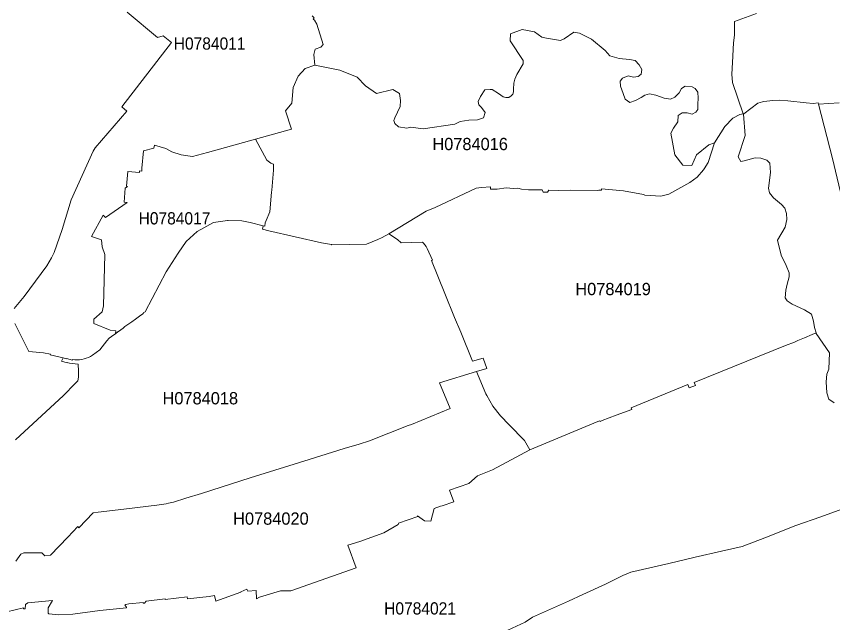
# Model space of a CAD drawing. Extents: x 369010 to 739155, y 6377141 to 6616555.
# Drawn here: x 545403 to 552072, y 6587599 to 6592549 of the extents above; entities that cross this region are included whole.
import ezdxf
from ezdxf.enums import TextEntityAlignment as Align

# ---------------------------------------------------------------- set-up
doc = ezdxf.new("R2010")
doc.units = 0
doc.header["$LTSCALE"] = 40
doc.layers.add('1', color=7, linetype='Continuous', lineweight=13)
doc.layers.add('2', color=7, linetype='Continuous')

msp = doc.modelspace()

# ---------------------------------------------------------------- linework, layer by layer
at = {"layer": '1'}
for points in [[(546308.85, 6592583.83), (546556.44, 6592376.78), (546601.62, 6592390.02), (546669.31, 6592334.08), (546263.66, 6591809.6), (546305.04, 6591775.84), (546045.53, 6591475.78), (546029.64, 6591448.8), (545849.57, 6591051.93), (545777.58, 6590808.3), (545710.55, 6590619.46), (545689.86, 6590577.43), (545651.46, 6590512.71), (545466.43, 6590260.32), (545384.17, 6590164.49)], [(546673.29, 6591442.85), (546748.26, 6591417.36), (546841.11, 6591403.62), (546963.25, 6591436.56), (547355.49, 6591545.62), (547650.42, 6591627.71), (547601.6, 6591777.66), (547653.4, 6591839.72), (547664.49, 6591968.65), (547705.7, 6592059.02), (547763.46, 6592123.73), (547841.41, 6592151.37), (547834.46, 6592237.76), (547844.56, 6592281.79), (547890.57, 6592296.68), (547910.43, 6592319.69), (547856.97, 6592484.69), (547838.27, 6592518.12), (547827.01, 6592526.07), (547835.12, 6592537.82), (547818.9, 6592552.22)], [(547818.9, 6592552.22), (547835.12, 6592537.82), (547827.01, 6592526.07), (547838.27, 6592518.12), (547856.97, 6592484.69), (547910.43, 6592319.69), (547890.57, 6592296.68), (547844.56, 6592281.79), (547834.46, 6592237.76), (547841.41, 6592151.37), (548044.65, 6592109.33), (548187.65, 6592053.06), (548256.5, 6591981.56), (548345.87, 6591917.84), (548478.6, 6591950.94), (548532.23, 6591917.84), (548539.84, 6591861.57), (548537.36, 6591813.08), (548494, 6591721.22), (548486.22, 6591698.22), (548493.83, 6591672.73), (548524.61, 6591647.24), (548593.46, 6591636.98), (548626.73, 6591644.59), (548726.2, 6591629.37), (548984.05, 6591667.6), (549029.9, 6591690.6), (549098.91, 6591700.7), (549170.41, 6591703.35), (549218.9, 6591721.22), (549231.65, 6591764.59), (549203.51, 6591805.46), (549180.01, 6591825.16), (549175.54, 6591853.96), (549193.41, 6591894.67), (549230.98, 6591947.47), (549272.86, 6591951.27), (549289.74, 6591950.61), (549341.54, 6591917.68), (549379.11, 6591890.37)], [(549379.11, 6591890.37), (549401.62, 6591885.57), (549426.61, 6591887.39), (549444.15, 6591898.81), (549459.71, 6591914.37), (549464.51, 6591933.73), (549463.52, 6591953.76), (549467.82, 6592003.57), (549475.27, 6592035.85), (549490.99, 6592073.42), (549543.79, 6592161.46), (549542.46, 6592188.28), (549436.54, 6592347.82), (549441.01, 6592407.24), (549533.86, 6592441.66), (549634.98, 6592423.46), (549697.04, 6592378.11), (549734.28, 6592369.5), (549847.49, 6592352.79), (549877.44, 6592366.19), (549957.22, 6592418.66), (550002.56, 6592410.22), (550101.54, 6592363.05), (550211.93, 6592271.19), (550251.48, 6592227.67), (550328.61, 6592204.16), (550411.03, 6592197.71), (550458.2, 6592186.95), (550490.8, 6592151.7), (550511.82, 6592115.95), (550508.68, 6592077.06), (550483.68, 6592056.7), (550445.45, 6592052.89), (550400.1, 6592063.65), (550355.42, 6592045.28), (550336.88, 6592018.47), (550339.53, 6591979.41), (550360.55, 6591918.17), (550377.1, 6591873.49), (550414.83, 6591846.18), (550462, 6591861.41), (550508.68, 6591886.23), (550537.97, 6591906.09), (550576.2, 6591915.03), (550627.34, 6591905.43), (550696.19, 6591881.76), (550746.67, 6591871.67), (550783.74, 6591889.38), (550818.17, 6591923.3), (550837.2, 6591960.87), (550867.98, 6591979.41), (550922.77, 6591972.46), (550948.92, 6591960.87), (550969.93, 6591928.93), (550973.91, 6591881.76), (550969.93, 6591832.61), (550969.93, 6591787.26), (550954.71, 6591767.56), (550923.43, 6591749.69), (550883.21, 6591759.95), (550841.67, 6591761.77), (550809.23, 6591738.93), (550807.24, 6591688.45), (550771.16, 6591636.15), (550750.48, 6591596.27), (550782.09, 6591419.01), (550848.62, 6591334.94), (550922.27, 6591330.63), (550958.68, 6591418.68), (551058.98, 6591499.78), (551105.32, 6591514.84), (551189.72, 6591648.73), (551256.92, 6591718.24), (551312.86, 6591746.05), (551341.49, 6591751.84), (551254.44, 6592008.21), (551248.97, 6592077.88), (551253.44, 6592172.55), (551262.71, 6592332.43), (551269.99, 6592396.31), (551270.49, 6592506.54), (551449.07, 6592572.41)], [(551449.07, 6592572.41), (551270.49, 6592506.54), (551269.99, 6592396.31), (551262.71, 6592332.43), (551253.44, 6592172.55), (551248.97, 6592077.88), (551254.44, 6592008.21), (551341.49, 6591751.84), (551341.99, 6591751.84), (551342.15, 6591750.02), (551345.46, 6591752.5), (551459.66, 6591840.55), (551498.39, 6591850.65), (551508.82, 6591852.14), (551583.46, 6591860.91), (551636.75, 6591863.06), (551705.77, 6591859.09), (551855.71, 6591842.37), (551911.49, 6591838.07), (551952.2, 6591841.54), (551957.17, 6591832.44), (552125.65, 6591841.71)], [(551023.06, 6591302.66), (551055, 6591356.12), (551105.32, 6591514.84), (551058.98, 6591499.78), (550958.68, 6591418.68), (550922.27, 6591330.63), (550848.62, 6591334.94), (550782.09, 6591419.01), (550750.48, 6591596.27), (550771.16, 6591636.15), (550807.24, 6591688.45), (550809.23, 6591738.93), (550841.67, 6591761.77), (550883.21, 6591759.95), (550923.43, 6591749.69), (550954.71, 6591767.56), (550969.93, 6591787.26), (550969.93, 6591832.61), (550973.91, 6591881.76), (550969.93, 6591928.93), (550948.92, 6591960.87), (550922.77, 6591972.46), (550867.98, 6591979.41), (550837.2, 6591960.87), (550818.17, 6591923.3), (550783.74, 6591889.38), (550746.67, 6591871.67), (550696.19, 6591881.76), (550627.34, 6591905.43), (550576.2, 6591915.03), (550537.97, 6591906.09), (550508.68, 6591886.23), (550462, 6591861.41), (550414.83, 6591846.18), (550377.1, 6591873.49), (550360.55, 6591918.17), (550339.53, 6591979.41), (550336.88, 6592018.47), (550355.42, 6592045.28), (550400.1, 6592063.65), (550445.45, 6592052.89), (550483.68, 6592056.7), (550508.68, 6592077.06), (550511.82, 6592115.95), (550490.8, 6592151.7), (550458.2, 6592186.95), (550411.03, 6592197.71), (550328.61, 6592204.16), (550251.48, 6592227.67), (550211.93, 6592271.19), (550101.54, 6592363.05), (550002.56, 6592410.22), (549957.22, 6592418.66), (549877.44, 6592366.19), (549847.49, 6592352.79), (549734.28, 6592369.5), (549697.04, 6592378.11), (549634.98, 6592423.46), (549533.86, 6592441.66), (549441.01, 6592407.24), (549436.54, 6592347.82), (549542.46, 6592188.28)], [(549542.46, 6592188.28), (549543.79, 6592161.46), (549490.99, 6592073.42), (549475.27, 6592035.85), (549467.82, 6592003.57), (549463.52, 6591953.76), (549464.51, 6591933.73), (549459.71, 6591914.37), (549444.15, 6591898.81), (549426.61, 6591887.39), (549401.62, 6591885.57), (549379.11, 6591890.37), (549341.54, 6591917.68), (549289.74, 6591950.61), (549272.86, 6591951.27), (549230.98, 6591947.47), (549193.41, 6591894.67), (549175.54, 6591853.96), (549180.01, 6591825.16), (549203.51, 6591805.46), (549231.65, 6591764.59), (549218.9, 6591721.22), (549170.41, 6591703.35), (549098.91, 6591700.7), (549029.9, 6591690.6), (548984.05, 6591667.6), (548726.2, 6591629.37), (548626.73, 6591644.59), (548593.46, 6591636.98), (548524.61, 6591647.24), (548493.83, 6591672.73), (548486.22, 6591698.22), (548494, 6591721.22), (548537.36, 6591813.08), (548539.84, 6591861.57), (548532.23, 6591917.84), (548478.6, 6591950.94), (548345.87, 6591917.84), (548256.5, 6591981.56), (548187.65, 6592053.06), (548044.65, 6592109.33), (547841.41, 6592151.37), (547763.46, 6592123.73), (547705.7, 6592059.02), (547664.49, 6591968.65), (547653.4, 6591839.72), (547601.6, 6591777.66), (547650.42, 6591627.71), (547355.49, 6591545.62), (547449.17, 6591374.49), (547480.61, 6591350), (547504.61, 6591342.55), (547503.12, 6591292.24), (547489.88, 6591129.55), (547486.9, 6591114.32), (547473.83, 6590951.63), (547444.2, 6590882.45), (547436.59, 6590864.24), (547433.78, 6590835.45), (547418.88, 6590837.27), (547412.76, 6590810.12), (547465.72, 6590798.7), (547894.87, 6590698.74), (547976.8, 6590685.17), (547979.77, 6590683.84), (548263.28, 6590689.31), (548354.97, 6590727.7), (548391.22, 6590742.43), (548446.5, 6590771.89), (548751.85, 6590957.42), (548825.33, 6590988.87), (549159.16, 6591145.27), (549202.19, 6591151.39), (549276, 6591156.52), (549276.17, 6591137.16), (549332.27, 6591138.65), (549403.61, 6591148.91), (549464.01, 6591143.45), (549500.09, 6591144.77), (549530.38, 6591138.15), (549587.48, 6591133.52), (549699.2, 6591131.2), (549706.31, 6591112), (549741.56, 6591112), (549752.82, 6591129.88), (549832.76, 6591128.22), (549927.09, 6591130.21), (550147.55, 6591127.39), (550161.12, 6591129.22), (550183.29, 6591128.72), (550183.46, 6591139.64), (550364.36, 6591124.58), (550525.39, 6591094.29), (550538.13, 6591088), (550666.9, 6591080.89), (550733.76, 6591096.61), (550903.73, 6591192.44), (550963.65, 6591235.3), (551017.93, 6591295.55), (551023.06, 6591302.66)], [(553551.47, 6590579.91), (553268.79, 6590546.31), (553179.58, 6590474.48), (552746.95, 6590408.11), (552741.16, 6590425.82), (552618.02, 6590398.18), (552552.48, 6590371.21), (552492.08, 6590343.07), (552343.29, 6590284.81), (552281.06, 6590501.62), (552211.21, 6590791.26), (552069.71, 6591387.24), (551957.17, 6591832.44), (551952.2, 6591841.54), (551911.49, 6591838.07), (551855.71, 6591842.37), (551705.77, 6591859.09), (551636.75, 6591863.06), (551583.46, 6591860.91), (551508.82, 6591852.14), (551498.39, 6591850.65), (551459.66, 6591840.55), (551345.46, 6591752.5), (551342.15, 6591750.02)], [(552125.65, 6591841.71), (551957.17, 6591832.44), (552069.71, 6591387.24), (552211.21, 6590791.26)], [(551341.99, 6591751.84), (551341.49, 6591751.84), (551312.86, 6591746.05), (551256.92, 6591718.24), (551189.72, 6591648.73), (551105.32, 6591514.84), (551055, 6591356.12), (551023.06, 6591302.66), (551017.93, 6591295.55), (550963.65, 6591235.3), (550903.73, 6591192.44), (550733.76, 6591096.61), (550666.9, 6591080.89), (550538.13, 6591088), (550525.39, 6591094.29), (550364.36, 6591124.58), (550183.46, 6591139.64), (550183.29, 6591128.72), (550161.12, 6591129.22), (550147.55, 6591127.39), (549927.09, 6591130.21), (549832.76, 6591128.22), (549752.82, 6591129.88), (549741.56, 6591112), (549706.31, 6591112), (549699.2, 6591131.2), (549587.48, 6591133.52), (549530.38, 6591138.15), (549500.09, 6591144.77), (549464.01, 6591143.45), (549403.61, 6591148.91), (549332.27, 6591138.65), (549276.17, 6591137.16), (549276, 6591156.52), (549202.19, 6591151.39), (549159.16, 6591145.27), (548825.33, 6590988.87), (548751.85, 6590957.42), (548446.5, 6590771.89), (548515.84, 6590726.38), (548546.79, 6590700.89), (548720.07, 6590705.36), (548728.18, 6590697.08), (548750.03, 6590668.62), (548759.79, 6590653.06), (548802.66, 6590559.22), (548793.39, 6590555.25), (548903.62, 6590285.15), (548982.23, 6590090.84), (549033.54, 6589970.52), (549129.03, 6589732.69), (549215.59, 6589759.01), (549246.87, 6589674.44), (549163.29, 6589648.78), (549237.11, 6589467.72), (549246.38, 6589452.99), (549296.19, 6589366.27), (549357.26, 6589286.82), (549428.1, 6589213.34), (549554.54, 6589085.74), (549599.07, 6589010.43), (550154.5, 6589240.81), (550170.05, 6589247.1), (550172.37, 6589241.97), (550189.42, 6589248.76), (550304.28, 6589293.28), (550430.06, 6589338.96), (550424.93, 6589351.87), (550887.35, 6589542.2), (550900.09, 6589514.89), (550951.89, 6589535.91), (550941.3, 6589558.58), (551685.91, 6589861.45), (551760.55, 6589888.43), (551786.53, 6589903), (551842.31, 6589925.17), (551903.87, 6589950.99), (551936.97, 6589964.23), (551923.07, 6590008.09), (551916.12, 6590060.56), (551899.57, 6590117.82), (551842.97, 6590153.73), (551741.02, 6590197.92), (551698.98, 6590227.05), (551684.25, 6590251.88), (551687.89, 6590312.12), (551701.3, 6590363.26), (551715.53, 6590421.19), (551715.86, 6590454.62), (551692.03, 6590514.37), (551650.98, 6590599.11), (551620.03, 6590721.58), (551684.42, 6590826.67), (551696.99, 6590889.9), (551694.01, 6590938.06), (551682.26, 6590983.9), (551652.64, 6591013.53), (551587.6, 6591067.81), (551556.65, 6591107.87), (551547.71, 6591145.6)], [(551547.71, 6591145.6), (551563.43, 6591273.53), (551558.3, 6591348.84), (551535.13, 6591375.65), (551484.32, 6591391.87), (551438.64, 6591394.02), (551347.78, 6591369.03), (551322.62, 6591363.4), (551300.61, 6591400.81), (551356.06, 6591575.25), (551342.15, 6591750.02), (551341.99, 6591751.84)], [(551342.15, 6591750.02), (551356.06, 6591575.25), (551300.61, 6591400.81), (551322.62, 6591363.4), (551347.78, 6591369.03), (551438.64, 6591394.02), (551484.32, 6591391.87), (551535.13, 6591375.65), (551558.3, 6591348.84), (551563.43, 6591273.53), (551547.71, 6591145.6), (551556.65, 6591107.87), (551587.6, 6591067.81), (551652.64, 6591013.53), (551682.26, 6590983.9), (551694.01, 6590938.06), (551696.99, 6590889.9), (551684.42, 6590826.67), (551620.03, 6590721.58), (551650.98, 6590599.11), (551692.03, 6590514.37), (551715.86, 6590454.62), (551715.53, 6590421.19), (551701.3, 6590363.26), (551687.89, 6590312.12), (551684.25, 6590251.88), (551698.98, 6590227.05), (551741.02, 6590197.92), (551842.97, 6590153.73), (551899.57, 6590117.82), (551916.12, 6590060.56), (551923.07, 6590008.09), (551936.97, 6589964.23), (551938.3, 6589959.93), (552047.03, 6589801.05), (552039.42, 6589667.65), (552024.86, 6589626.11), (552019.56, 6589564.54), (552023.37, 6589476.16), (552040.41, 6589423.03), (552082.95, 6589394.57)], [(545390.46, 6590040.03), (545503.5, 6589813.79), (545624.82, 6589800.71), (545680.92, 6589791.28), (545679.43, 6589785.32), (545786.35, 6589759.84), (545812.5, 6589753.55), (545813, 6589756.03), (545861.16, 6589742.29), (545862.65, 6589747.59), (545881.35, 6589745.27), (545900.05, 6589744.44), (545918.92, 6589745.11), (545937.62, 6589747.42), (545955.99, 6589751.23), (545974.03, 6589756.69), (545991.57, 6589763.48), (546008.29, 6589771.75), (546024.51, 6589781.52), (546084.92, 6589825.04), (546143.18, 6589898.86), (546162.37, 6589920.54), (546181.08, 6589936.26), (546199.45, 6589949.5), (546212.19, 6589957.12), (546214.67, 6589980.62), (546168.33, 6589985.25), (546036.92, 6590039.7), (546036.92, 6590076.94), (546103.62, 6590137.18), (546115.54, 6590185.68), (546126.29, 6590605.06), (546104.28, 6590665.64), (546098.82, 6590724.72), (546017.72, 6590751.37), (546111.4, 6590924.49), (546130.76, 6590907.77), (546308.51, 6591028.75), (546284.35, 6591030.58), (546292.13, 6591147.26), (546309.67, 6591160.66), (546302.89, 6591161.16), (546313.48, 6591282.31), (546408.98, 6591273.53), (546410.13, 6591286.61), (546427.68, 6591284.79), (546429.33, 6591309.45), (546440.92, 6591450.79), (546525.99, 6591473.63), (546530.79, 6591497.63), (546624.3, 6591468.83), (546673.29, 6591442.85)], [(547134.38, 6590883.11), (547128.75, 6590882.78), (547012.24, 6590866.4), (546878.68, 6590792.41), (546789.8, 6590711.65), (546723.6, 6590615.49), (546627.28, 6590463.39), (546455.48, 6590137.52), (546439.92, 6590127.92), (546442.08, 6590124.77), (546436.95, 6590119.48), (546409.14, 6590099.78), (546377.36, 6590076.11), (546345.42, 6590053.6), (546312.82, 6590033.08), (546288.49, 6590016.86), (546274.75, 6590004.28), (546236.36, 6589975.65), (546235.03, 6589976.48), (546212.19, 6589957.12), (546199.45, 6589949.5), (546181.08, 6589936.26), (546162.37, 6589920.54), (546143.18, 6589898.86), (546084.92, 6589825.04), (546024.51, 6589781.52), (546008.29, 6589771.75), (545991.57, 6589763.48), (545974.03, 6589756.69), (545955.99, 6589751.23), (545937.62, 6589747.42), (545918.92, 6589745.11), (545900.05, 6589744.44), (545881.35, 6589745.27), (545862.65, 6589747.59), (545861.16, 6589742.29), (545813, 6589756.03), (545812.5, 6589753.55), (545786.35, 6589759.84), (545771.79, 6589732.36), (545817.3, 6589720.11), (545818.79, 6589722.6), (545838.32, 6589717.3), (545857.52, 6589713.83), (545908.66, 6589709.85), (545911.8, 6589652.09), (545911.8, 6589603.6), (545906.34, 6589574.14), (545884.16, 6589550.97), (545786.68, 6589452.33), (545394.6, 6589090.54)], [(545398.41, 6588100.66), (545439.45, 6588157.92), (545462.79, 6588169.84), (545611.91, 6588167.52), (545636.4, 6588144.35), (545682.25, 6588150.81), (545822.6, 6588296.28), (545904.02, 6588382.68), (545913.62, 6588373.57), (546029.31, 6588494.56), (546072.01, 6588499.36), (546095.01, 6588502.34), (546303.38, 6588526.83), (546551.47, 6588556.79), (546626.12, 6588568.21), (546644.98, 6588573.17), (546685.53, 6588583.1), (546788.64, 6588615.54), (546914.09, 6588653.11), (547313.62, 6588780.38), (547795.4, 6588931.49), (548081.23, 6589021.36), (548203.7, 6589056.77), (548286.95, 6589083.42), (548603.89, 6589207.55), (548630.04, 6589217.64), (548947.15, 6589348.23), (548861.08, 6589557.26), (549163.29, 6589648.78), (549246.87, 6589674.44), (549215.59, 6589759.01), (549129.03, 6589732.69), (549033.54, 6589970.52), (548982.23, 6590090.84), (548903.62, 6590285.15), (548793.39, 6590555.25), (548802.66, 6590559.22), (548759.79, 6590653.06), (548750.03, 6590668.62), (548728.18, 6590697.08), (548720.07, 6590705.36), (548546.79, 6590700.89), (548515.84, 6590726.38), (548446.5, 6590771.89), (548391.22, 6590742.43), (548354.97, 6590727.7), (548263.28, 6590689.31), (547979.77, 6590683.84), (547976.8, 6590685.17), (547894.87, 6590698.74), (547465.72, 6590798.7), (547412.76, 6590810.12), (547418.88, 6590837.27), (547312.46, 6590866.56), (547244.11, 6590878.97), (547134.38, 6590883.11)], [(545394.6, 6589090.54), (545786.68, 6589452.33), (545884.16, 6589550.97), (545906.34, 6589574.14), (545911.8, 6589603.6), (545911.8, 6589652.09), (545908.66, 6589709.85), (545857.52, 6589713.83), (545838.32, 6589717.3), (545818.79, 6589722.6), (545817.3, 6589720.11), (545771.79, 6589732.36), (545786.35, 6589759.84), (545679.43, 6589785.32), (545680.92, 6589791.28), (545624.82, 6589800.71), (545503.5, 6589813.79), (545390.46, 6590040.03)], [(551936.97, 6589964.23), (551903.87, 6589950.99), (551842.31, 6589925.17), (551786.53, 6589903), (551760.55, 6589888.43), (551685.91, 6589861.45), (550941.3, 6589558.58), (550951.89, 6589535.91), (550900.09, 6589514.89), (550887.35, 6589542.2), (550424.93, 6589351.87), (550430.06, 6589338.96), (550304.28, 6589293.28), (550189.42, 6589248.76), (550172.37, 6589241.97), (550170.05, 6589247.1), (550154.5, 6589240.81), (549599.07, 6589010.43), (549292.22, 6588846.75), (549170.74, 6588796.11), (549099.74, 6588735.53), (548942.18, 6588680.09), (548975.61, 6588584.26), (548880.78, 6588552.65), (548867.37, 6588549.01), (548817.22, 6588530.8), (548787.76, 6588426.2), (548738.28, 6588429.85), (548680.35, 6588470.23), (548682.17, 6588465.59), (548526.1, 6588410.65), (548521.8, 6588400.05), (548406.11, 6588331.87), (548405.95, 6588331.87), (548208.17, 6588260.53), (548112.18, 6588231.07), (548177.88, 6588045.71), (547646.12, 6587858.03), (547560.72, 6587859.52), (547388.1, 6587807.72), (547365.59, 6587793.98), (547360.95, 6587861.34), (547292.93, 6587856.04), (547287.14, 6587872.1), (547237.32, 6587850.58), (547237.65, 6587846.94), (547031.77, 6587774.61), (547021.51, 6587821.62), (546978.47, 6587811.85), (546801.88, 6587792.82), (546797.91, 6587809.21), (546619, 6587789.01), (546618.5, 6587792.99), (546464.42, 6587775.44), (546450.19, 6587758.73), (546438.6, 6587757.4), (546437.77, 6587764.52), (546322.58, 6587751.44), (546296.1, 6587747.31), (546288.65, 6587740.69), (546302.89, 6587724.63), (546303.55, 6587719.17), (546085.25, 6587698.98), (545865.3, 6587668.36), (545747.95, 6587661.58), (545669.17, 6587671.84), (545661.56, 6587676.8), (545663.88, 6587719.83), (545698.14, 6587779.08), (545496.22, 6587760.22), (545478.68, 6587746.31), (545476.03, 6587711.23), (545461.47, 6587711.89), (545460.47, 6587718.34), (545324.92, 6587687.23)], [(552082.95, 6589394.57), (552040.41, 6589423.03), (552023.37, 6589476.16), (552019.56, 6589564.54), (552024.86, 6589626.11), (552039.42, 6589667.65), (552047.03, 6589801.05), (551938.3, 6589959.93), (551936.97, 6589964.23)], [(545324.92, 6587687.23), (545460.47, 6587718.34), (545461.47, 6587711.89), (545476.03, 6587711.23), (545478.68, 6587746.31), (545496.22, 6587760.22), (545698.14, 6587779.08), (545663.88, 6587719.83), (545661.56, 6587676.8), (545669.17, 6587671.84), (545747.95, 6587661.58), (545865.3, 6587668.36), (546085.25, 6587698.98), (546303.55, 6587719.17), (546302.89, 6587724.63), (546288.65, 6587740.69), (546296.1, 6587747.31), (546322.58, 6587751.44), (546437.77, 6587764.52), (546438.6, 6587757.4), (546450.19, 6587758.73), (546464.42, 6587775.44), (546618.5, 6587792.99), (546619, 6587789.01), (546797.91, 6587809.21), (546801.88, 6587792.82), (546978.47, 6587811.85), (547021.51, 6587821.62), (547031.77, 6587774.61), (547237.65, 6587846.94), (547237.32, 6587850.58), (547287.14, 6587872.1), (547292.93, 6587856.04), (547360.95, 6587861.34), (547365.59, 6587793.98), (547388.1, 6587807.72), (547560.72, 6587859.52), (547646.12, 6587858.03), (548177.88, 6588045.71), (548112.18, 6588231.07), (548208.17, 6588260.53), (548405.95, 6588331.87), (548406.11, 6588331.87), (548521.8, 6588400.05), (548526.1, 6588410.65), (548682.17, 6588465.59), (548680.35, 6588470.23), (548738.28, 6588429.85), (548787.76, 6588426.2), (548817.22, 6588530.8), (548867.37, 6588549.01), (548880.78, 6588552.65), (548975.61, 6588584.26), (548942.18, 6588680.09), (549099.74, 6588735.53), (549170.74, 6588796.11), (549292.22, 6588846.75), (549599.07, 6589010.43), (549554.54, 6589085.74), (549428.1, 6589213.34), (549357.26, 6589286.82), (549296.19, 6589366.27), (549246.38, 6589452.99), (549237.11, 6589467.72), (549163.29, 6589648.78), (548861.08, 6589557.26), (548947.15, 6589348.23), (548630.04, 6589217.64), (548603.89, 6589207.55), (548286.95, 6589083.42), (548203.7, 6589056.77), (548081.23, 6589021.36), (547795.4, 6588931.49), (547313.62, 6588780.38), (546914.09, 6588653.11), (546788.64, 6588615.54), (546685.53, 6588583.1), (546644.98, 6588573.17), (546626.12, 6588568.21), (546551.47, 6588556.79), (546303.38, 6588526.83), (546095.01, 6588502.34), (546072.01, 6588499.36), (546029.31, 6588494.56), (545913.62, 6588373.57), (545904.02, 6588382.68), (545822.6, 6588296.28), (545682.25, 6588150.81), (545636.4, 6588144.35), (545611.91, 6588167.52), (545462.79, 6588169.84), (545439.45, 6588157.92), (545398.41, 6588100.66)], [(552562.25, 6588984.45), (552547.19, 6588964.42), (552418.43, 6588748.77), (552373.41, 6588676.12), (552322.27, 6588610.41), (552172.82, 6588540.57), (552146.5, 6588526.5), (551975.54, 6588461.79), (551770.15, 6588391.94), (551516.43, 6588289.99), (551332.89, 6588221.64), (551162.75, 6588182.42), (550948.42, 6588134.09), (550733.26, 6588080.3), (550422.12, 6588010.29), (550357.9, 6587983.15), (550217.22, 6587911.65), (550031.69, 6587828.24), (549913.52, 6587774.28), (549620.58, 6587644.53), (549560.01, 6587601.83), (549381.76, 6587522.22)], [(549381.76, 6587522.22), (549560.01, 6587601.83), (549620.58, 6587644.53), (549913.52, 6587774.28), (550031.69, 6587828.24), (550217.22, 6587911.65), (550357.9, 6587983.15), (550422.12, 6588010.29), (550733.26, 6588080.3), (550948.42, 6588134.09), (551162.75, 6588182.42), (551332.89, 6588221.64), (551516.43, 6588289.99), (551770.15, 6588391.94), (551975.54, 6588461.79), (552146.5, 6588526.5)]]:
    msp.add_lwpolyline(points, dxfattribs=at)
msp.add_lwpolyline([(547355.49, 6591545.62), (546963.25, 6591436.56), (546841.11, 6591403.62), (546748.26, 6591417.36), (546673.29, 6591442.85), (546624.3, 6591468.83), (546530.79, 6591497.63), (546525.99, 6591473.63), (546440.92, 6591450.79), (546429.33, 6591309.45), (546427.68, 6591284.79), (546410.13, 6591286.61), (546408.98, 6591273.53), (546313.48, 6591282.31), (546302.89, 6591161.16), (546309.67, 6591160.66), (546292.13, 6591147.26), (546284.35, 6591030.58), (546308.51, 6591028.75), (546130.76, 6590907.77), (546111.4, 6590924.49), (546017.72, 6590751.37), (546098.82, 6590724.72), (546104.28, 6590665.64), (546126.29, 6590605.06), (546115.54, 6590185.68), (546103.62, 6590137.18), (546036.92, 6590076.94), (546036.92, 6590039.7), (546168.33, 6589985.25), (546214.67, 6589980.62), (546212.19, 6589957.12), (546235.03, 6589976.48), (546236.36, 6589975.65), (546274.75, 6590004.28), (546288.49, 6590016.86), (546312.82, 6590033.08), (546345.42, 6590053.6), (546377.36, 6590076.11), (546409.14, 6590099.78), (546436.95, 6590119.48), (546442.08, 6590124.77), (546439.92, 6590127.92), (546455.48, 6590137.52), (546627.28, 6590463.39), (546723.6, 6590615.49), (546789.8, 6590711.65), (546878.68, 6590792.41), (547012.24, 6590866.4), (547128.75, 6590882.78), (547134.38, 6590883.11), (547244.11, 6590878.97), (547312.46, 6590866.56), (547418.88, 6590837.27), (547433.78, 6590835.45), (547436.59, 6590864.24), (547444.2, 6590882.45), (547473.83, 6590951.63), (547486.9, 6591114.32), (547489.88, 6591129.55), (547503.12, 6591292.24), (547504.61, 6591342.55), (547480.61, 6591350), (547449.17, 6591374.49)], close=True, dxfattribs=at)

# ---------------------------------------------------------------- texts
at = {"layer": '2', "width": 0.95}
for s, p in [('H0784011', (546981.82, 6592276.79)), ('H0784017', (546694.76, 6590849.71)), ('H0784021', (548700.95, 6587665))]:
    msp.add_text(s, height=100, dxfattribs=at).set_placement(p, align=Align.CENTER)
at = {"layer": '2'}
for s, p in [('H0784016', (549110.08, 6591456.48)), ('H0784019', (550278.17, 6590272.34)), ('H0784018', (546905.68, 6589380.81)), ('H0784020', (547482.51, 6588398.4))]:
    msp.add_text(s, height=100, dxfattribs=at).set_placement(p, align=Align.CENTER)

doc.saveas('drawing.dxf')
